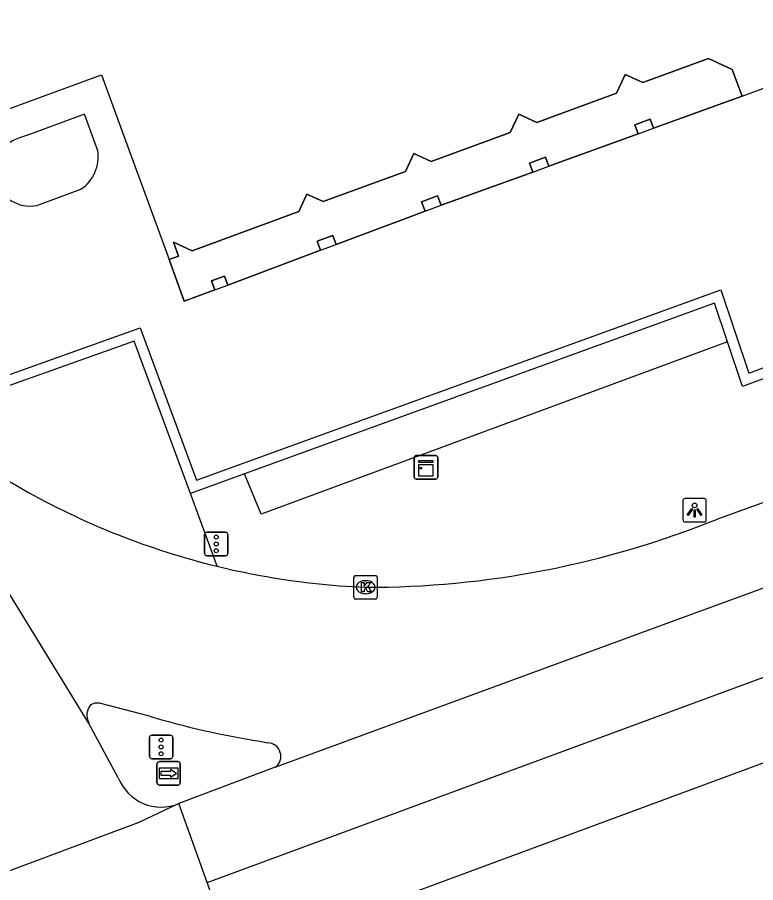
# Model space of a CAD drawing. Extents: x 160806 to 161707, y 383697 to 384148.
# Drawn here: x 160956.33 to 160987.79, y 383835.43 to 383872.31 of the extents above; entities that cross this region are included whole.
import ezdxf

# ---------------------------------------------------------------- set-up
doc = ezdxf.new("R2010")
doc.units = 0
for name, color, linetype in [('IMGEO_Kast', 7, 'Continuous'), ('IMGEO_Kolk', 7, 'Continuous'), ('IMGEO_Lichtpunt', 7, 'Continuous'), ('IMGEO_Muur', 7, 'Continuous'), ('IMGEO_Pand', 7, 'Continuous'), ('IMGEO_Pand_overbouw', 7, 'Continuous'), ('IMGEO_Rijbaan_lokaal_gesloten', 7, 'Continuous'), ('IMGEO_Verkeersregelinstallatiepaal', 7, 'Continuous'), ('IMGEO_Voetpad_open', 7, 'Continuous'), ('IMGEO_Wegwijzer', 7, 'Continuous')]:
    doc.layers.add(name, color=color, linetype=linetype)

msp = doc.modelspace()

# ---------------------------------------------------------------- linework, layer by layer
at = {"layer": 'IMGEO_Kast'}
for p, q in [((160973.314, 383853.628), (160974.155, 383853.628)), ((160974.155, 383853.628), (160973.314, 383853.628)), ((160974.239, 383853.553), (160974.239, 383852.712)), ((160974.239, 383852.712), (160974.239, 383853.553)), ((160973.239, 383852.703), (160973.239, 383853.544)), ((160973.239, 383853.544), (160973.239, 383852.703)), ((160974.164, 383852.628), (160973.323, 383852.628)), ((160973.323, 383852.628), (160974.164, 383852.628))]:
    msp.add_line(p, q, dxfattribs=at)
for points in [[(160973.434, 383853.418), (160974.034, 383853.418), (160974.034, 383853.333), (160973.434, 383853.333), (160973.434, 383853.418)], [(160973.434, 383853.243), (160974.034, 383853.243), (160974.034, 383852.754), (160973.434, 383852.754), (160973.434, 383853.243)]]:
    msp.add_lwpolyline(points, dxfattribs=at)
msp.add_circle((160973.518, 383853.092), 0.0377, dxfattribs=at)
for centre, start, end in [((160973.317, 383853.55), 92.4484, 184.2845), ((160973.317, 383853.55), 92.4484, 184.2845), ((160974.161, 383853.55), 2.4484, 94.2845), ((160974.161, 383853.55), 2.4484, 94.2845), ((160973.317, 383852.706), 182.4484, 274.2845), ((160973.317, 383852.706), 182.4484, 274.2845), ((160974.161, 383852.706), 272.4484, 4.2845), ((160974.161, 383852.706), 272.4484, 4.2845)]:
    msp.add_arc(centre, 0.0779, start, end, dxfattribs=at)
at = {"layer": 'IMGEO_Kolk'}
for p, q in [((160970.666, 383847.59), (160970.666, 383848.442)), ((160970.741, 383848.516), (160971.593, 383848.516)), ((160971.667, 383848.442), (160971.667, 383847.59)), ((160971.154, 383848.296), (160971.179, 383848.296)), ((160971.177, 383847.736), (160971.152, 383847.736)), ((160971.593, 383847.516), (160970.741, 383847.516))]:
    msp.add_line(p, q, dxfattribs=at)
for points in [[(160970.666, 383847.59), (160970.666, 383848.442)], [(160970.741, 383848.516), (160971.593, 383848.516)], [(160971.667, 383848.442), (160971.667, 383847.59)], [(160970.987, 383848.216), (160971.11, 383848.216), (160971.11, 383848.065), (160971.24, 383848.216), (160971.404, 383848.216), (160971.258, 383848.065), (160971.411, 383847.816), (160971.259, 383847.816), (160971.174, 383847.98), (160971.11, 383847.913), (160971.11, 383847.816), (160970.987, 383847.816), (160970.987, 383848.216)], [(160971.593, 383847.516), (160970.741, 383847.516)]]:
    msp.add_lwpolyline(points, dxfattribs=at)
for centre, start, end in [((160970.743, 383848.44), 91.552, 178.448), ((160970.743, 383848.44), 91.552, 178.448), ((160971.591, 383848.44), 1.552, 88.448), ((160971.591, 383848.44), 1.552, 88.448), ((160970.743, 383847.592), 181.552, 268.448), ((160970.743, 383847.592), 181.552, 268.448), ((160971.591, 383847.592), 271.552, 358.448), ((160971.591, 383847.592), 271.552, 358.448)]:
    msp.add_arc(centre, 0.0765, start, end, dxfattribs=at)
for centre, major_axis, ratio, start_param, end_param in [((160971.153, 383848.016), (-0.387, 0.002), 0.722429, 4.712389, 7.853982), ((160971.178, 383848.016), (-0.39, 0.002), 0.717154, 1.570796, 4.712389)]:
    msp.add_ellipse(centre, major_axis=major_axis, ratio=ratio, start_param=start_param, end_param=end_param, dxfattribs=at)
at = {"layer": 'IMGEO_Lichtpunt'}
for p, q in [((160984.686, 383851.704), (160984.686, 383850.897)), ((160984.686, 383851.704), (160984.686, 383850.897)), ((160985.588, 383851.799), (160984.78, 383851.799)), ((160985.588, 383851.799), (160984.78, 383851.799)), ((160985.682, 383850.897), (160985.682, 383851.704)), ((160985.682, 383850.897), (160985.682, 383851.704)), ((160984.78, 383850.803), (160985.588, 383850.803)), ((160984.78, 383850.803), (160985.588, 383850.803))]:
    msp.add_line(p, q, dxfattribs=at)
for points in [[(160985.06, 383851.368), (160985.099, 383851.34), (160984.911, 383851.078), (160984.873, 383851.105), (160985.06, 383851.368)], [(160985.272, 383851.34), (160985.31, 383851.367), (160985.497, 383851.105), (160985.458, 383851.077), (160985.272, 383851.34)], [(160985.162, 383851.32), (160985.209, 383851.32), (160985.209, 383850.998), (160985.162, 383850.998), (160985.162, 383851.32)]]:
    msp.add_lwpolyline(points, dxfattribs=at)
msp.add_circle((160985.185, 383851.502), 0.0994, dxfattribs=at)
for centre, start, end in [((160984.78, 383851.704), 90, 180), ((160984.78, 383851.704), 90, 180), ((160985.588, 383851.704), 0, 90), ((160985.588, 383851.704), 0, 90), ((160984.78, 383850.897), 180, 270), ((160984.78, 383850.897), 180, 270), ((160985.588, 383850.897), 270, 0), ((160985.588, 383850.897), 270, 360)]:
    msp.add_arc(centre, 0.0946, start, end, dxfattribs=at)
at = {"layer": 'IMGEO_Muur'}
for points in [[(160933.165, 383900.776), (160933.578, 383900.927), (160938.39, 383887.768), (160939.444, 383888.153), (160943.859, 383876.128), (160945.05, 383876.564), (160950.202, 383862.823), (160953.064, 383863.812), (160955.689, 383856.974), (160961.572, 383859.068), (160963.971, 383852.576), (160986.298, 383860.697), (160987.492, 383857.138), (160995.069, 383859.96)], [(160963.71, 383852.014), (160961.31, 383858.508), (160955.432, 383856.416), (160952.806, 383863.257), (160949.941, 383862.267), (160944.791, 383876.001), (160943.598, 383875.564), (160939.182, 383887.589), (160938.128, 383887.204), (160933.165, 383900.776)], [(160986.581, 383858.47), (160986.024, 383860.13), (160966.003, 383852.848)], [(160995.223, 383859.548), (160987.219, 383856.567), (160986.581, 383858.47)], [(160966.003, 383852.848), (160963.71, 383852.014)]]:
    msp.add_lwpolyline(points, dxfattribs=at)
at = {"layer": 'IMGEO_Pand'}
for points in [[(160962.806, 383861.978), (160963.202, 383862.123), (160962.981, 383862.725), (160963.775, 383862.357), (160968.324, 383864.027), (160968.669, 383864.774), (160969.358, 383864.455), (160972.864, 383865.742), (160973.218, 383866.508), (160973.959, 383866.165), (160977.331, 383867.403), (160977.69, 383868.18), (160978.465, 383867.821), (160981.86, 383869.068), (160982.23, 383869.869), (160982.972, 383869.525), (160985.777, 383870.555), (160986.784, 383870.089), (160987.204, 383868.945)], [(160952.308, 383867.059), (160956.391, 383868.558), (160959.915, 383869.852), (160960.941, 383867.059), (160962.806, 383861.978)], [(160987.204, 383868.945), (160988.479, 383869.413), (160990.545, 383863.786)], [(160959.765, 383866.62), (160959.192, 383868.181), (160956.845, 383867.319), (160956.428, 383867.166)], [(160983.437, 383867.581), (160983.295, 383867.969), (160982.639, 383867.728), (160982.781, 383867.34)], [(160982.781, 383867.34), (160983.437, 383867.581)], [(160978.973, 383865.961), (160978.834, 383866.34), (160978.157, 383866.091), (160978.296, 383865.712)], [(160978.296, 383865.712), (160978.973, 383865.961)], [(160957.16, 383864.291), (160959.042, 383864.982)], [(160974.382, 383864.298), (160974.236, 383864.696), (160973.553, 383864.446), (160973.7, 383864.047)], [(160973.7, 383864.047), (160974.382, 383864.298)], [(160969.913, 383862.623), (160969.772, 383863.005), (160969.11, 383862.762), (160969.251, 383862.38)], [(160969.251, 383862.38), (160969.913, 383862.623)], [(160965.295, 383860.893), (160965.155, 383861.273), (160964.606, 383861.071), (160964.745, 383860.691)], [(160964.745, 383860.691), (160965.295, 383860.893)]]:
    msp.add_lwpolyline(points, dxfattribs=at)
for centre, radius, start, end in [((160956.866, 383865.747), 1.485, 107.16, 281.409), ((160958.089, 383866.381), 1.693, 304.2524, 8.115)]:
    msp.add_arc(centre, radius, start, end, dxfattribs=at)
at = {"layer": 'IMGEO_Pand_overbouw'}
msp.add_lwpolyline([(160983.295, 383867.969), (160983.437, 383867.581), (160987.204, 383868.945), (160986.784, 383870.089), (160985.777, 383870.555), (160982.972, 383869.525), (160982.23, 383869.869), (160981.86, 383869.068), (160978.465, 383867.821), (160977.69, 383868.18), (160977.331, 383867.403), (160973.959, 383866.165), (160973.218, 383866.508), (160972.864, 383865.742), (160969.358, 383864.455), (160968.669, 383864.774), (160968.324, 383864.027), (160963.775, 383862.357), (160962.981, 383862.725), (160963.202, 383862.123), (160962.806, 383861.978), (160963.437, 383860.214), (160964.745, 383860.691), (160964.606, 383861.071), (160965.155, 383861.273), (160965.295, 383860.893), (160969.251, 383862.38), (160969.11, 383862.762), (160969.772, 383863.005), (160969.913, 383862.623), (160973.7, 383864.047), (160973.553, 383864.446), (160974.236, 383864.696), (160974.382, 383864.298), (160978.296, 383865.712), (160978.157, 383866.091), (160978.834, 383866.34), (160978.973, 383865.961), (160982.781, 383867.34), (160982.639, 383867.728)], close=True, dxfattribs=at)
at = {"layer": 'IMGEO_Rijbaan_lokaal_gesloten'}
for points in [[(160964.422, 383835.435), (160992.741, 383845.886), (161007.926, 383851.482), (161013.403, 383853.559), (161017.186, 383855.101), (161020.824, 383856.668), (161025.299, 383858.701), (161029.909, 383860.935), (161036.178, 383864.074), (161039.869, 383865.874), (161048.92, 383870.119), (161052.706, 383871.695), (161058.385, 383874.003), (161123.856, 383898.429)], [(160967.32, 383840.343), (160984.554, 383846.68), (161007.976, 383855.258), (161016.145, 383858.473), (161023.317, 383861.771), (161033.104, 383866.532), (161047.675, 383873.552)], [(161047.675, 383873.552), (161020.131, 383863.407), (161003.574, 383857.215), (161000, 383855.921), (160986.157, 383850.924)], [(160959.371, 383842.235), (160949.144, 383858.905)], [(160965.586, 383832.2), (161000, 383844.934), (161014.16, 383850.173), (161018.713, 383851.854)], [(160959.47, 383843.016), (160959.654, 383843.095), (160959.825, 383843.085), (160961.896, 383842.547)], [(160960.631, 383839.901), (160959.371, 383842.235)], [(160966.665, 383841.457), (160966.998, 383841.384)], [(160967.32, 383840.343), (160963.214, 383838.795)], [(160963.214, 383838.795), (160961.513, 383837.987), (160955.934, 383835.901)], [(160964.422, 383835.435), (160963.214, 383838.795)], [(160965.586, 383832.2), (160964.422, 383835.435)]]:
    msp.add_lwpolyline(points, dxfattribs=at)
for centre, radius, start, end in [((160968.085, 383872.391), 23.251, 215.4521, 240.307), ((160972.544, 383880.419), 32.434, 240.489, 256.276), ((160971.226, 383887.788), 39.773, 269.9095, 292.0497), ((160972.376, 383879.663), 31.66, 256.2459, 259.633), ((160972.522, 383880.237), 32.251, 259.5628, 267.5858), ((160959.982, 383842.554), 0.689, 137.9433, 207.6081), ((160971.914, 383875.399), 34.346, 253.0418, 261.2095), ((160966.986, 383840.81), 0.574, 305.5906, 88.785), ((160962.461, 383840.606), 1.961, 201.0578, 292.5825)]:
    msp.add_arc(centre, radius, start, end, dxfattribs=at)
at = {"layer": 'IMGEO_Verkeersregelinstallatiepaal'}
for p, q in [((160964.31, 383849.462), (160964.31, 383850.262)), ((160964.31, 383850.262), (160964.31, 383849.462)), ((160964.41, 383850.362), (160965.2, 383850.362)), ((160965.2, 383850.362), (160964.41, 383850.362)), ((160965.3, 383850.262), (160965.3, 383849.462)), ((160965.3, 383849.462), (160965.3, 383850.262)), ((160965.2, 383849.362), (160964.41, 383849.362)), ((160964.41, 383849.362), (160965.2, 383849.362)), ((160961.961, 383840.811), (160961.961, 383841.611)), ((160961.961, 383841.611), (160961.961, 383840.811)), ((160962.061, 383841.711), (160962.851, 383841.711)), ((160962.851, 383841.711), (160962.061, 383841.711)), ((160962.951, 383841.611), (160962.951, 383840.811)), ((160962.951, 383840.811), (160962.951, 383841.611)), ((160962.851, 383840.711), (160962.061, 383840.711)), ((160962.061, 383840.711), (160962.851, 383840.711))]:
    msp.add_line(p, q, dxfattribs=at)
for centre in [(160964.805, 383850.152), (160964.805, 383849.862), (160964.805, 383849.572), (160962.456, 383841.501), (160962.456, 383841.211), (160962.456, 383840.921)]:
    msp.add_circle(centre, 0.085, dxfattribs=at)
for centre, start, end in [((160964.41, 383850.262), 90, 180), ((160964.41, 383850.262), 90, 180), ((160965.2, 383850.262), 0, 90), ((160965.2, 383850.262), 360, 90), ((160964.41, 383849.462), 180, 270), ((160964.41, 383849.462), 180, 270), ((160965.2, 383849.462), 270, 0), ((160965.2, 383849.462), 270, 0), ((160962.061, 383841.611), 90, 180), ((160962.061, 383841.611), 90, 180), ((160962.851, 383841.611), 0, 90), ((160962.851, 383841.611), 360, 90), ((160962.061, 383840.811), 180, 270), ((160962.061, 383840.811), 180, 270), ((160962.851, 383840.811), 270, 0), ((160962.851, 383840.811), 270, 0)]:
    msp.add_arc(centre, 0.1, start, end, dxfattribs=at)
at = {"layer": 'IMGEO_Voetpad_open'}
for points in [[(160987.204, 383868.945), (160983.437, 383867.581)], [(160982.781, 383867.34), (160978.973, 383865.961)], [(160978.296, 383865.712), (160974.382, 383864.298)], [(160973.7, 383864.047), (160969.913, 383862.623)], [(160969.251, 383862.38), (160965.295, 383860.893)], [(160964.745, 383860.691), (160963.437, 383860.214), (160962.806, 383861.978)], [(160986.581, 383858.47), (160966.713, 383851.131), (160966.003, 383852.848)], [(160964.849, 383848.911), (160963.71, 383852.014)]]:
    msp.add_lwpolyline(points, dxfattribs=at)
at = {"layer": 'IMGEO_Wegwijzer'}
for p, q in [((160962.282, 383839.686), (160962.282, 383840.486)), ((160962.282, 383840.486), (160962.282, 383839.686)), ((160962.382, 383840.586), (160963.172, 383840.586)), ((160963.172, 383840.586), (160962.382, 383840.586)), ((160963.272, 383840.486), (160963.272, 383839.686)), ((160963.272, 383839.686), (160963.272, 383840.486)), ((160963.172, 383839.586), (160962.382, 383839.586)), ((160962.382, 383839.586), (160963.172, 383839.586))]:
    msp.add_line(p, q, dxfattribs=at)
for points in [[(160962.383, 383840.318), (160963.171, 383840.318), (160963.171, 383839.854), (160962.383, 383839.854), (160962.383, 383840.318)], [(160962.448, 383840.17), (160962.448, 383840.086), (160962.448, 383840.002), (160962.859, 383840.002), (160962.859, 383839.919), (160963.106, 383840.086), (160962.859, 383840.253), (160962.859, 383840.17), (160962.448, 383840.17)]]:
    msp.add_lwpolyline(points, dxfattribs=at)
for centre, start, end in [((160962.382, 383840.486), 90, 180), ((160962.382, 383840.486), 90, 180), ((160963.172, 383840.486), 0, 90), ((160963.172, 383840.486), 360, 90), ((160962.382, 383839.686), 180, 270), ((160962.382, 383839.686), 180, 270), ((160963.172, 383839.686), 270, 0), ((160963.172, 383839.686), 270, 0)]:
    msp.add_arc(centre, 0.1, start, end, dxfattribs=at)

doc.saveas('drawing.dxf')
